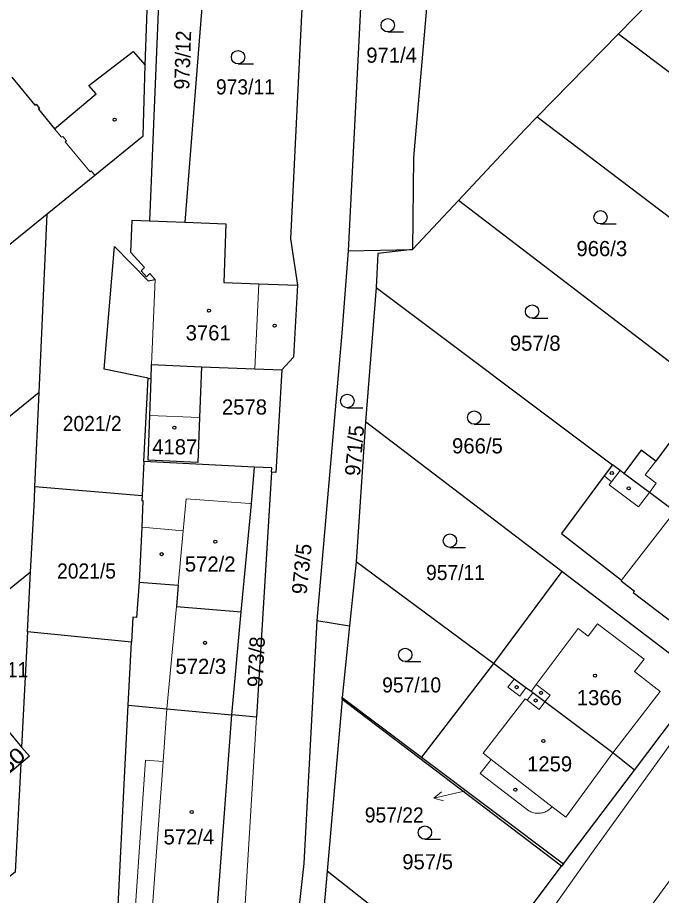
# Model space of a CAD drawing. Extents: x -679733 to -673243, y -1075091 to -1066557.
# Drawn here: x -676566.7 to -676494.5, y -1070682.4 to -1070583.9 of the extents above; entities that cross this region are included whole.
import ezdxf
from ezdxf.enums import TextEntityAlignment as Align

# ---------------------------------------------------------------- set-up
doc = ezdxf.new("R2010")
doc.units = 0
doc.header["$LTSCALE"] = 0.68
for name, color, linetype, lineweight in [('1', 7, 'Continuous', 25), ('3', 7, 'Continuous', 25), ('4', 7, 'Continuous', 13), ('5', 7, 'Continuous', 25), ('7', 7, 'Continuous', 13)]:
    doc.layers.add(name, color=color, linetype=linetype, lineweight=lineweight)
doc.layers.add('2', color=7, linetype='Continuous')

msp = doc.modelspace()

# ---------------------------------------------------------------- linework, layer by layer
at = {"layer": '1'}
for p, q in [((-676508.44, -1070595.06), (-676482.33, -1070614.87)), ((-676577.54, -1070617.39), (-676563.42, -1070605.94)), ((-676564.31, -1070625.98), (-676563.42, -1070605.94)), ((-676551.94, -1070606.72), (-676547.97, -1070606.88)), ((-676529.63, -1070610.07), (-676522.44, -1070609.94)), ((-676526.48, -1070614.21), (-676527.71, -1070629.28)), ((-676546.09, -1070623.08), (-676546.3, -1070628.79)), ((-676552.55, -1070633.7), (-676552.07, -1070624.37)), ((-676552.07, -1070624.37), (-676551.75, -1070624.43)), ((-676551.89, -1070628.55), (-676551.75, -1070624.43)), ((-676527.71, -1070629.28), (-676528.73, -1070644.99)), ((-676505.68, -1070646.06), (-676527.71, -1070629.28)), ((-676564.78, -1070636.53), (-676552.75, -1070637.54)), ((-676542.7, -1070662.14), (-676541.63, -1070650.6)), ((-676533.16, -1070651.54), (-676529.47, -1070652.17)), ((-676530.32, -1070660.43), (-676530.3, -1070660.18)), ((-676544.9, -1070691.58), (-676542.7, -1070662.14)), ((-676505.5, -1070678.87), (-676497.51, -1070668.35)), ((-676505.5, -1070678.87), (-676505.69, -1070679.12))]:
    msp.add_line(p, q, dxfattribs=at)
for points in [[(-676523.74, -1070471.59), (-676524.62, -1070490.23), (-676525.24, -1070529.7), (-676525.98, -1070550.73), (-676527.39, -1070565.84), (-676529.63, -1070610.07)], [(-676552.42, -1070589.24), (-676550.77, -1070544), (-676549.22, -1070544.14)], [(-676499.32, -1070585.74), (-676487.37, -1070573.5), (-676461.93, -1070548.29)], [(-676517.72, -1070562.82), (-676517.08, -1070565.59), (-676519.74, -1070575.24), (-676520.61, -1070580.23), (-676522.32, -1070599.6), (-676522.44, -1070609.94)], [(-676550.43, -1070571.47), (-676550.75, -1070578.67), (-676551.94, -1070606.72)], [(-676545.25, -1070571.85), (-676545.76, -1070578.94), (-676547.97, -1070606.88)], [(-676534.51, -1070576.48), (-676534.73, -1070580.56), (-676536.12, -1070608.74), (-676535.32, -1070613.94)], [(-676517.27, -1070604.43), (-676509.81, -1070596.47), (-676508.44, -1070595.06), (-676499.32, -1070585.74)], [(-676499.32, -1070585.74), (-676478.13, -1070601.66), (-676475.59, -1070598.37)], [(-676567.37, -1070590.61), (-676564.78, -1070593.73), (-676564.65, -1070593.63), (-676564.26, -1070594.11), (-676564.38, -1070594.21), (-676562.59, -1070596.38), (-676557.9, -1070592.49), (-676558.74, -1070591.53), (-676553.77, -1070587.73), (-676552.42, -1070589.24)], [(-676563.42, -1070605.94), (-676558.06, -1070601.59), (-676552.64, -1070597.19), (-676552.42, -1070589.24)], [(-676489.91, -1070625.33), (-676517.27, -1070604.43), (-676522.44, -1070609.94)], [(-676551.88, -1070612.63), (-676552.27, -1070612.99), (-676552.87, -1070612.32), (-676552.49, -1070611.96), (-676554, -1070610.29), (-676553.88, -1070606.64), (-676551.94, -1070606.72)], [(-676547.97, -1070606.88), (-676543.35, -1070607.06), (-676543.59, -1070613.63), (-676539.66, -1070613.79), (-676535.32, -1070613.94)], [(-676552.07, -1070624.37), (-676557.01, -1070623.37), (-676555.85, -1070609.6), (-676552.08, -1070613.45), (-676551.27, -1070613.3), (-676551.88, -1070612.63)], [(-676529.63, -1070610.07), (-676530.34, -1070619.32), (-676533.16, -1070651.54)], [(-676522.44, -1070609.94), (-676526.3, -1070610.4), (-676526.48, -1070614.21), (-676500, -1070634.08)], [(-676535.32, -1070613.94), (-676535.78, -1070622.02), (-676537.08, -1070623.45)], [(-676551.75, -1070624.43), (-676551.69, -1070622.84), (-676546.09, -1070623.08)], [(-676546.09, -1070623.08), (-676540.09, -1070623.34), (-676537.08, -1070623.45)], [(-676537.08, -1070623.45), (-676537.75, -1070634.95), (-676538.22, -1070634.91)], [(-676564.78, -1070636.53), (-676564.31, -1070625.98), (-676583.29, -1070641.4)], [(-676489.29, -1070625.8), (-676495.14, -1070633.68), (-676496.76, -1070632.46), (-676498.71, -1070635.05)], [(-676546.3, -1070628.79), (-676546.52, -1070633.83), (-676552.07, -1070633.55), (-676551.89, -1070628.55)], [(-676541.63, -1070650.6), (-676540.5, -1070638.45), (-676540.13, -1070634.36), (-676552.55, -1070633.7), (-676552.75, -1070637.54)], [(-676500, -1070634.08), (-676500.92, -1070635.33), (-676505.71, -1070641.79), (-676498.96, -1070647.02), (-676499.03, -1070647.12), (-676497.53, -1070648.25), (-676497.66, -1070648.42), (-676490.35, -1070653.97), (-676486.5, -1070648.9), (-676486.26, -1070649.09), (-676484.66, -1070646.99), (-676484.91, -1070646.8), (-676484.27, -1070645.96)], [(-676498.71, -1070635.05), (-676499.14, -1070634.73), (-676500, -1070634.08)], [(-676538.22, -1070634.91), (-676539.91, -1070662.4), (-676542.7, -1070662.14)], [(-676538.22, -1070634.91), (-676538.19, -1070634.44), (-676540.13, -1070634.36)], [(-676484.27, -1070645.96), (-676493, -1070639.34), (-676495.85, -1070637.2), (-676498.71, -1070635.05)], [(-676565.26, -1070646.13), (-676564.84, -1070637.99), (-676564.78, -1070636.53)], [(-676552.75, -1070637.54), (-676552.78, -1070638.1), (-676552.68, -1070638.1), (-676552.79, -1070641.07), (-676553.07, -1070647.24)], [(-676513.34, -1070656.39), (-676528.73, -1070644.99), (-676529.47, -1070652.17)], [(-676497.51, -1070668.35), (-676489.83, -1070658.13), (-676505.68, -1070646.06), (-676513.34, -1070656.39)], [(-676565.6, -1070652.82), (-676565.26, -1070646.13), (-676573.84, -1070653.06)], [(-676553.07, -1070647.24), (-676553.39, -1070651.2), (-676553.79, -1070651.18), (-676553.94, -1070653.98)], [(-676553.07, -1070647.24), (-676548.69, -1070647.58), (-676548.91, -1070649.97), (-676541.63, -1070650.6)], [(-676533.16, -1070651.54), (-676534.6, -1070678.8), (-676539.57, -1070723.69), (-676537, -1070723.83)], [(-676555.89, -1070692.64), (-676554.77, -1070669.91), (-676554.31, -1070661.04), (-676553.94, -1070653.98), (-676565.6, -1070652.82), (-676566.27, -1070665.75)], [(-676529.47, -1070652.17), (-676530.3, -1070660.18), (-676521.42, -1070666.87)], [(-676513.34, -1070656.39), (-676521.42, -1070666.87), (-676505.5, -1070678.87)], [(-676497.51, -1070668.35), (-676499.95, -1070666.39), (-676507.56, -1070660.68), (-676508.91, -1070659.68), (-676509.12, -1070659.52), (-676509.69, -1070659.1), (-676511.02, -1070658.12), (-676513.34, -1070656.39)], [(-676515.71, -1070692.48), (-676505.69, -1070679.12), (-676530.32, -1070660.43), (-676531.99, -1070679.69)], [(-676554.31, -1070661.04), (-676549.97, -1070661.45), (-676542.7, -1070662.14)], [(-676566.36, -1070667.59), (-676570.93, -1070671.45), (-676573.56, -1070668.36), (-676568.01, -1070663.68), (-676566.27, -1070665.75)], [(-676566.27, -1070665.75), (-676565.4, -1070666.78), (-676566.36, -1070667.59)], [(-676566.36, -1070667.59), (-676566.99, -1070679.77), (-676568.45, -1070680.93)], [(-676531.99, -1070679.69), (-676533.03, -1070691.53), (-676534.43, -1070707.54), (-676533.7, -1070708.05), (-676534.01, -1070709.38), (-676533.62, -1070710.92), (-676532.6, -1070711.91), (-676531.87, -1070712.33), (-676531.64, -1070713.11), (-676529.71, -1070712.54), (-676529.95, -1070711.76), (-676529.32, -1070711.07), (-676528.63, -1070711.55)], [(-676515.71, -1070692.48), (-676525.98, -1070684.41), (-676531.99, -1070679.69)]]:
    msp.add_lwpolyline(points, dxfattribs=at)
at = {"layer": '3'}
for p, q in [((-676525.193, -1070585.53), (-676523.443, -1070585.53)), ((-676541.993, -1070589.11), (-676540.243, -1070589.11)), ((-676501.333, -1070607.07), (-676499.583, -1070607.07)), ((-676509.003, -1070617.65), (-676507.253, -1070617.65)), ((-676529.733, -1070627.68), (-676527.983, -1070627.68)), ((-676515.493, -1070629.54), (-676513.743, -1070629.54)), ((-676518.223, -1070643.35), (-676516.473, -1070643.35)), ((-676523.243, -1070656.16), (-676521.493, -1070656.16)), ((-676521.033, -1070676.09), (-676519.283, -1070676.09))]:
    msp.add_line(p, q, dxfattribs=at)
for centre in [(-676525.1929, -1070584.7798), (-676541.9929, -1070588.3598), (-676501.3329, -1070606.3198), (-676509.0029, -1070616.8998), (-676529.7329, -1070626.9298), (-676515.4929, -1070628.7898), (-676518.2229, -1070642.5998), (-676523.2429, -1070655.4098), (-676521.0329, -1070675.3398)]:
    msp.add_circle(centre, 0.75, dxfattribs=at)
at = {"layer": '4'}
for p, q in [((-676562.59, -1070596.38), (-676561.79, -1070597.34)), ((-676561.79, -1070597.34), (-676561.66, -1070597.24)), ((-676561.66, -1070597.24), (-676561.25, -1070597.74)), ((-676561.25, -1070597.74), (-676561.37, -1070597.84)), ((-676561.37, -1070597.84), (-676558.58, -1070601.21)), ((-676558.58, -1070601.21), (-676558.46, -1070601.11)), ((-676558.46, -1070601.11), (-676558.06, -1070601.59)), ((-676551.27, -1070613.3), (-676551.69, -1070622.84)), ((-676539.66, -1070613.79), (-676540.09, -1070623.34)), ((-676551.89, -1070628.55), (-676546.3, -1070628.79)), ((-676495.14, -1070633.68), (-676496.31, -1070635.23)), ((-676499.14, -1070634.73), (-676500.09, -1070636.01)), ((-676496.31, -1070635.23), (-676495.07, -1070636.16)), ((-676500.09, -1070636.01), (-676500.92, -1070635.33)), ((-676500.09, -1070636.01), (-676500.35, -1070636.35)), ((-676495.07, -1070636.16), (-676495.85, -1070637.2)), ((-676500.35, -1070636.35), (-676497.08, -1070638.81)), ((-676497.08, -1070638.81), (-676495.85, -1070637.2)), ((-676547.8, -1070637.9), (-676548.13, -1070641.49)), ((-676547.8, -1070637.9), (-676540.65, -1070638.44)), ((-676540.5, -1070638.45), (-676540.65, -1070638.44)), ((-676493, -1070639.34), (-676498.96, -1070647.02)), ((-676552.79, -1070641.07), (-676548.13, -1070641.49)), ((-676548.13, -1070641.49), (-676548.69, -1070647.58)), ((-676548.91, -1070649.97), (-676549.97, -1070661.45)), ((-676502.72, -1070653.3), (-676501.68, -1070651.94)), ((-676501.68, -1070651.94), (-676496.45, -1070655.91)), ((-676508.54, -1070658.75), (-676503.84, -1070652.46)), ((-676503.84, -1070652.46), (-676502.72, -1070653.3)), ((-676496.45, -1070655.91), (-676497.51, -1070657.29)), ((-676497.51, -1070657.29), (-676494.63, -1070659.52)), ((-676511.02, -1070658.12), (-676511.71, -1070659.05)), ((-676509.12, -1070659.52), (-676508.54, -1070658.75)), ((-676508.54, -1070658.75), (-676506.98, -1070659.92)), ((-676511.71, -1070659.05), (-676510.39, -1070660.04)), ((-676510.39, -1070660.04), (-676509.69, -1070659.1)), ((-676509.55, -1070660.5), (-676508.91, -1070659.68)), ((-676502.16, -1070677.44), (-676488.81, -1070658.9)), ((-676494.63, -1070659.52), (-676499.95, -1070666.39)), ((-676514.5, -1070666.45), (-676509.77, -1070660.33)), ((-676509.77, -1070660.33), (-676509.55, -1070660.5)), ((-676509.55, -1070660.5), (-676508.21, -1070661.53)), ((-676508.21, -1070661.53), (-676507.56, -1070660.68)), ((-676506.98, -1070659.92), (-676507.56, -1070660.68)), ((-676549.97, -1070661.45), (-676550.4, -1070667.37)), ((-676539.91, -1070662.4), (-676541.72, -1070691.81)), ((-676482, -1070664.8), (-676495.43, -1070683.27)), ((-676514.5, -1070666.45), (-676513.6, -1070667.14)), ((-676499.95, -1070666.39), (-676505.21, -1070673.63)), ((-676552.39, -1070667.24), (-676554, -1070691.23)), ((-676552.39, -1070667.24), (-676550.4, -1070667.37)), ((-676550.4, -1070667.37), (-676552.12, -1070690.96)), ((-676513.6, -1070667.14), (-676514.82, -1070668.71)), ((-676513.6, -1070667.14), (-676506.77, -1070672.46)), ((-676514.82, -1070668.71), (-676509.37, -1070672.89)), ((-676505.21, -1070673.63), (-676506.77, -1070672.46)), ((-676515.07, -1070695.63), (-676502.16, -1070677.44))]:
    msp.add_line(p, q, dxfattribs=at)
msp.add_lwpolyline([(-676509.37, -1070672.89), (-676509.262, -1070672.952), (-676509.149, -1070673.007), (-676509.034, -1070673.055), (-676508.916, -1070673.096), (-676508.796, -1070673.129), (-676508.674, -1070673.155), (-676508.55, -1070673.174), (-676508.426, -1070673.184), (-676508.301, -1070673.187), (-676508.176, -1070673.182), (-676508.052, -1070673.169), (-676507.928, -1070673.149), (-676507.807, -1070673.121), (-676507.687, -1070673.085), (-676507.569, -1070673.043), (-676507.455, -1070672.993), (-676507.344, -1070672.935), (-676507.237, -1070672.872), (-676507.133, -1070672.801), (-676507.035, -1070672.725), (-676506.941, -1070672.642), (-676506.853, -1070672.554), (-676506.77, -1070672.46)], dxfattribs=at)
at = {"layer": '5'}
for centre in [(-676555.8368, -1070595.3792), (-676545.2568, -1070616.7992), (-676537.8868, -1070618.4892), (-676549.1268, -1070629.9192), (-676500.0568, -1070635.0092), (-676498.1668, -1070636.7292), (-676544.5468, -1070642.7192), (-676550.5568, -1070644.1192), (-676545.7068, -1070654.0592), (-676501.9468, -1070657.7492), (-676510.7468, -1070659.0392), (-676508.0168, -1070659.6692), (-676508.6068, -1070660.5292), (-676507.7368, -1070665.0792), (-676510.8768, -1070670.5292), (-676547.1868, -1070673.0392)]:
    msp.add_circle(centre, 0.175, dxfattribs=at)
at = {"layer": '7'}
msp.add_line((-676520.044, -1070671.505), (-676518.956, -1070671.768), dxfattribs=at)
msp.add_lwpolyline([(-676516.57, -1070670.71), (-676517.12, -1070670.83), (-676520.044, -1070671.505), (-676519.181, -1070670.792)], dxfattribs=at)

# ---------------------------------------------------------------- texts
at = {"layer": '2'}
for s, rotation, width, p in [('973/12', 88, 0.95, (-676547.47, -1070592.019)), ('3360', 42, 1.2, (-676570.181, -1070670.941))]:
    msp.add_text(s, height=1.7, rotation=rotation, dxfattribs=dict(at, width=width)).set_placement(p)
for s, p in [('971/4', (-676527.61, -1070588.989)), ('966/3', (-676504.03, -1070610.68)), ('3761', (-676547.87, -1070620.13)), ('957/8', (-676511.5, -1070621.29)), ('966/5', (-676517.98, -1070632.81)), ('572/2', (-676547.96, -1070646.07)), ('572/3', (-676549.01, -1070657.55)), ('1366', (-676503.99, -1070661.06)), ('1259', (-676509.57, -1070668.489)), ('572/4', (-676550.35, -1070676.68)), ('957/5', (-676523.57, -1070679.47))]:
    msp.add_text(s, height=1.7, dxfattribs=at).set_placement(p)
at = {"layer": '2', "width": 0.95}
for s, p in [('973/11', (-676544.47, -1070592.54)), ('2021/2', (-676561.66, -1070630.31)), ('2021/5', (-676562.29, -1070646.85)), ('957/11', (-676520.9, -1070647.019)), ('1202/11', (-676573.33, -1070657.92)), ('957/10', (-676525.82, -1070659.63))]:
    msp.add_text(s, height=1.7, dxfattribs=at).set_placement(p)
at = {"layer": '2'}
for s, p in [('2578', (-676541.27, -1070628.45)), ('4187', (-676549.09, -1070632.92))]:
    msp.add_text(s, height=1.7, dxfattribs=at).set_placement(p, align=Align.CENTER)
for s, rotation, p in [('971/5', 85, (-676528.323, -1070635.394)), ('973/5', 84, (-676534.304, -1070648.688)), ('973/8', 87, (-676539.261, -1070659.074))]:
    msp.add_text(s, height=1.7, rotation=rotation, dxfattribs=at).set_placement(p)
at = {"layer": '2', "width": 0.95}
msp.add_text('957/22', height=1.7, dxfattribs=at).set_placement((-676524.469, -1070674.22), align=Align.CENTER)

doc.saveas('drawing.dxf')
